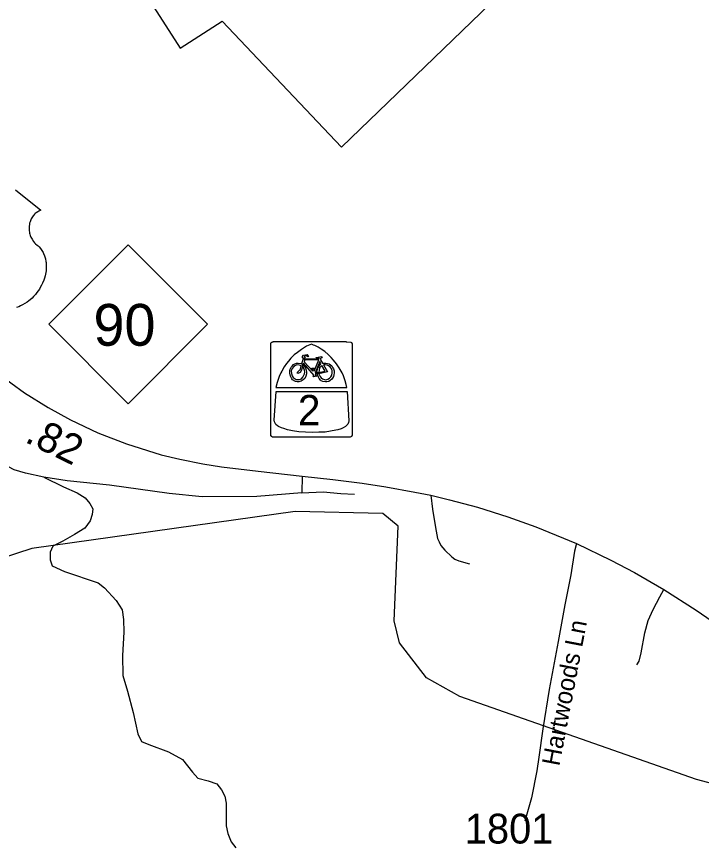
# Model space of a CAD drawing. Extents: x 1159738 to 1321356, y 736314 to 882035.
# Drawn here: x 1260713 to 1263584, y 797182 to 800663 of the extents above; entities that cross this region are included whole.
import ezdxf

# ---------------------------------------------------------------- set-up
doc = ezdxf.new("R2010")
doc.units = 0
for name, color, linetype in [('Exist Boundary Political City Limit New', 7, 'Continuous'), ('Exist Cultural Educational Facility Elementary Label', 7, 'Continuous'), ('Exist Hydrographic Misc Water Feature', 7, 'Continuous'), ('Exist Road Non-System Type 51', 7, 'Continuous'), ('Exist Road Non-System Type 51 Label', 7, 'Continuous'), ('Exist Road Primary NC Shield CELL', 7, 'Continuous'), ('Exist Road Primary NC Shield Number Label', 7, 'Continuous'), ('Exist Road Primary US Attributed', 7, 'Continuous'), ('Exist Road Primary US Mileage Hundredths English Label', 7, 'Continuous'), ('Exist Road Primary US Shield Bike CELL', 7, 'Continuous'), ('Exist Road Primary US Shield CELL', 7, 'Continuous'), ('Exist Road Secondary Type 51 Number Label', 7, 'Continuous'), ('Map Preparation Boundary City Limit Buffer Line', 7, 'Continuous')]:
    doc.layers.add(name, color=color, linetype=linetype)

msp = doc.modelspace()

# ---------------------------------------------------------------- linework, layer by layer
at = {"layer": 'Exist Boundary Political City Limit New'}
msp.add_lwpolyline([(1260857, 801376.7), (1261398.8, 800530.4), (1261575, 800644.2), (1262075.4, 800115), (1262774.7, 800792.2)], dxfattribs=at)
at = {"layer": 'Exist Hydrographic Misc Water Feature'}
msp.add_lwpolyline([(1265378, 795998.8), (1265354.1, 796691.9), (1265315, 796817.5), (1265233.1, 796894.6), (1264910, 796953.6), (1264217, 797289.2), (1263563, 797463.2), (1262571, 797811.4), (1262431, 797889.6), (1262318, 798036.4), (1262295, 798128.7), (1262312.9, 798525.6), (1262247.9, 798579.4), (1261881, 798586.7), (1260777, 798431.6), (1260441, 798323.5), (1259872.9, 798062.5)], dxfattribs=at)
at = {"layer": 'Exist Road Non-System Type 51'}
for points in [[(1261908.9, 798665.9), (1261720.4, 798650.7), (1261490.7, 798649.2), (1261352.3, 798662.9), (1261102.8, 798697.9), (1260924.8, 798716.2), (1260827.5, 798731.4), (1260750.6, 798747.8), (1260703, 798761.8), (1260636, 798796.3), (1260568.6, 798849.5), (1260510.8, 798899.8), (1260459.7, 798959.3), (1260426.8, 799007.5), (1260398.9, 799069.9), (1260371.5, 799135.8), (1260363.5, 799160.5)], [(1260827.5, 798731.4), (1260910.1, 798691.1), (1260966.7, 798665.4), (1261001.1, 798644.8), (1261019.9, 798620.7), (1261032, 798598.4), (1261030.2, 798574.3), (1261021.7, 798548.6), (1260999.4, 798517.7), (1260956.4, 798490.2), (1260906.7, 798462.7), (1260865.5, 798442.1), (1260853.4, 798416.3), (1260853.4, 798383.7), (1260862, 798359.6), (1260913.5, 798335.6), (1261054.3, 798287.5), (1261081.7, 798266.9), (1261129.8, 798213.6), (1261155.6, 798174.1), (1261160.7, 798134.6), (1261162.4, 798081.3), (1261157.3, 797983.4), (1261158.9, 797898.5), (1261177.8, 797833.2), (1261201.8, 797743.9), (1261220.7, 797654.6), (1261236.2, 797621.9), (1261267.1, 797609.9), (1261349.4, 797579), (1261407.8, 797546.4), (1261450.7, 797493.1), (1261473, 797469.1), (1261516, 797457), (1261552, 797445), (1261572.6, 797419.2), (1261586.1, 797392.4), (1261591.3, 797363.2), (1261591.3, 797268.7), (1261598.1, 797236.1), (1261611.9, 797201.7), (1261632.5, 797176)], [(1261910.4, 798736), (1261908.9, 798665.9)], [(1261908.9, 798665.9), (1261998.6, 798669), (1262071.6, 798662.9), (1262129.4, 798659.9)], [(1262449.5, 798655.1), (1262457, 798596.4), (1262469.1, 798519.3), (1262477.9, 798473.4), (1262484, 798459.2), (1262491.4, 798445), (1262507.6, 798424.8), (1262537.3, 798397.1), (1262549.4, 798387.6), (1262566.3, 798380.2), (1262610.9, 798367.3)], [(1263060.2, 798452.4), (1263051.3, 798421), (1263035.7, 798321.6), (1263010.8, 798195.3), (1262983.8, 798042.2), (1262945.3, 797840), (1262918.3, 797674.7), (1262902.8, 797556.8), (1262893.4, 797499.6), (1262871.8, 797385.4), (1262844.1, 797288.5)], [(1263313.5, 797943.2), (1263322.3, 797959.4), (1263330.4, 797994.5), (1263345.9, 798078.3), (1263360.1, 798130.3), (1263381, 798175.6), (1263410, 798229), (1263426.2, 798260.3)]]:
    msp.add_lwpolyline(points, dxfattribs=at)
at = {"layer": 'Exist Road Primary NC Shield CELL'}
msp.add_lwpolyline([(1260847.9, 799372.4), (1261180.9, 799705.4), (1261513.9, 799372.4), (1261180.9, 799039.4)], close=True, dxfattribs=at)
at = {"layer": 'Exist Road Primary US Attributed'}
msp.add_lwpolyline([(1260630.6, 799168.2), (1260746.7, 799084.5), (1260845.1, 799023.1), (1260938.3, 798971.1), (1261053.5, 798917.3), (1261173, 798870.7), (1261319.3, 798825.4), (1261397.4, 798806.6), (1261493.3, 798786.4), (1261571.6, 798774.2), (1261726.2, 798756), (1261910.4, 798736), (1262038.2, 798720.9), (1262161.7, 798706), (1262261, 798691.2), (1262382.3, 798668.9), (1262449.5, 798655.1), (1262527.9, 798636.1), (1262645.3, 798605), (1262772.2, 798565.1), (1262889.4, 798522.7), (1263060.2, 798452.4), (1263204, 798383.3), (1263302.9, 798331.4), (1263426.2, 798260.3), (1263561.2, 798173.7), (1263695.2, 798081.4)], dxfattribs=at)
at = {"layer": 'Exist Road Primary US Shield Bike CELL'}
for points in [[(1261788.3, 799299.5), (1261789.1, 799299.6), (1261877, 799299.6), (1262060.4, 799299.6), (1262093.4, 799299.6), (1262094.6, 799299.5), (1262095.2, 799299.4), (1262096, 799299.2), (1262096.7, 799299), (1262097.4, 799298.8), (1262114.1, 799298.1), (1262114.7, 799297.7), (1262115.4, 799297.3), (1262116.1, 799296.6), (1262117, 799295.6), (1262117.6, 799294.8), (1262117.9, 799294.4), (1262118.1, 799294), (1262118.4, 799293.5), (1262118.6, 799293.1), (1262118.8, 799292.6), (1262119, 799291.9), (1262119.3, 799290.9), (1262119.4, 799290.1), (1262119.5, 799289.7), (1262119.5, 799289.3), (1262119.5, 799255.8), (1262119.5, 798936), (1262119.5, 798909.5), (1262119.4, 798908.3), (1262119.3, 798907.7), (1262119.2, 798907), (1262119, 798906.2), (1262118.7, 798905.5), (1262118, 798904.2), (1262117.6, 798903.6), (1262117.2, 798903), (1262116.6, 798902.2), (1262116.1, 798901.8), (1262115.6, 798901.3), (1262115.2, 798901), (1262114.8, 798900.7), (1262114.3, 798900.4), (1262111.1, 798899.2), (1262094.6, 798898.9), (1262094.2, 798898.8), (1262093.9, 798898.8), (1262093.3, 798898.8), (1262060.3, 798898.8), (1261877, 798898.8), (1261789.1, 798898.8), (1261788.5, 798898.9), (1261788, 798898.9), (1261787.3, 798899), (1261786.6, 798899.2), (1261785.8, 798899.4), (1261785.1, 798899.6), (1261784.4, 798900), (1261783.8, 798900.3), (1261783.2, 798900.7), (1261782.6, 798901.1), (1261782.2, 798901.4), (1261781.8, 798901.7), (1261781.6, 798902), (1261781.2, 798902.4), (1261780.8, 798902.8), (1261780.5, 798903.3), (1261780.1, 798903.7), (1261779.9, 798904.2), (1261779.6, 798904.7), (1261779.3, 798905.2), (1261779.1, 798905.8), (1261779, 798906.1), (1261778.9, 798906.4), (1261778.8, 798906.6), (1261778.8, 798906.8), (1261778.7, 798907.1), (1261778.7, 798907.3), (1261778.6, 798907.6), (1261778.6, 798907.8), (1261778.5, 798908), (1261778.5, 798908.3), (1261778.5, 798908.5), (1261778.4, 798908.7), (1261778.4, 798909.4), (1261778.4, 798935.9), (1261778.4, 799255.8), (1261778.4, 799288.9), (1261778.5, 799290), (1261778.6, 799290.7), (1261778.8, 799291.4), (1261779, 799292.2), (1261779.2, 799292.9), (1261779.9, 799294.2), (1261780.3, 799294.8), (1261780.7, 799295.4), (1261781.3, 799296.2), (1261782.4, 799297.1), (1261783.2, 799297.7), (1261783.6, 799298), (1261784, 799298.2), (1261784.5, 799298.5), (1261784.9, 799298.6), (1261785.3, 799298.9), (1261786.1, 799299.1), (1261787, 799299.4), (1261787.9, 799299.5)], [(1261948.9, 799289.6), (1261928.2, 799280.2), (1261907, 799267.1), (1261889.9, 799254.5), (1261876.8, 799244.1), (1261863.1, 799230.3), (1261852.6, 799218.3), (1261844.5, 799208.2), (1261835.1, 799194.3), (1261824.6, 799176.2), (1261820.1, 799168.2), (1261814, 799153.3), (1261809, 799140.8), (1261805, 799128.2), (1261800, 799106.7), (1262097.7, 799106.7), (1262094.7, 799119.4), (1262090.6, 799135.9), (1262082.7, 799156.7), (1262077.3, 799168.5), (1262065.7, 799189.9), (1262054.1, 799207.1), (1262041.9, 799222.6), (1262031.9, 799233.7), (1262019.5, 799245.5), (1262004.5, 799258), (1261990, 799268), (1261976.6, 799276.2), (1261962.7, 799283.1), (1261958, 799285.4)], [(1261968.2, 799233.8), (1261992.3, 799236.7), (1261994.1, 799234.9), (1261992.7, 799231.1), (1261986.7, 799229.3), (1261985.2, 799226), (1261995.3, 799208.9), (1262009.8, 799209.6), (1262022.6, 799206.7), (1262033.9, 799198.2), (1262039.2, 799189.6), (1262041.8, 799185), (1262043.6, 799177.2), (1262044, 799169), (1262043, 799160.5), (1262041.1, 799154), (1262037.5, 799147.1), (1262034, 799141.9), (1262027.3, 799136.5), (1262021.2, 799132.9), (1262012.8, 799130.9), (1262007.5, 799130.6), (1261996.7, 799132.3), (1261989.8, 799135.8), (1261986.5, 799138.6), (1261981.3, 799145.1), (1261977.9, 799151.2), (1261973.2, 799163.4), (1261972.2, 799169.3), (1261979.6, 799164), (1261985.4, 799154.1), (1261989.6, 799147.4), (1261994.9, 799143.6), (1262003, 799140.3), (1262009.1, 799140.1), (1262017.3, 799141.9), (1262024.8, 799146.2), (1262030.3, 799151.5), (1262034.5, 799158.7), (1262036, 799168.7), (1262035.7, 799176.9), (1262033.9, 799183.6), (1262030.4, 799189.7), (1262026.8, 799194), (1262020.8, 799198.5), (1262015.1, 799200.3), (1262005.8, 799202.1), (1261999.3, 799202.8), (1262016.8, 799173.2), (1261979.6, 799164), (1261972.2, 799169.3), (1262006.4, 799175.4), (1261992.2, 799199.9), (1261982.3, 799189.3), (1261979.5, 799170.8), (1261972.2, 799169.3), (1261972.6, 799177.1), (1261975.7, 799188.9), (1261981.2, 799197.1), (1261988.9, 799206), (1261984, 799216.5), (1261965.2, 799168.6), (1261972.3, 799169.4), (1261973.2, 799163.4), (1261964.8, 799162.4), (1261966.6, 799157.2), (1261971.7, 799154.5), (1261959.1, 799151.7), (1261956, 799155.6), (1261960.5, 799158), (1261915.8, 799209.1), (1261914.2, 799204.2), (1261920.4, 799195.9), (1261924.5, 799187.9), (1261927.2, 799179.3), (1261928.7, 799171.9), (1261927.9, 799164.4), (1261925.8, 799154.5), (1261920.9, 799145.6), (1261914, 799138.8), (1261906.3, 799134), (1261896.7, 799131.7), (1261889.7, 799131.1), (1261882.5, 799132), (1261870.2, 799139.6), (1261866.2, 799144.1), (1261860.5, 799154.5), (1261858.1, 799167.4), (1261857.9, 799176.6), (1261860.3, 799184.8), (1261863.9, 799192.1), (1261868, 799197.4), (1261874.1, 799203.4), (1261879.4, 799206.7), (1261886.3, 799208.8), (1261893.3, 799209.5), (1261908.6, 799207.8), (1261912.1, 799199.5), (1261907.4, 799180.6), (1261901.3, 799170.6), (1261892.5, 799166.5), (1261889, 799170), (1261903.3, 799184.5), (1261906.4, 799198.2), (1261903.1, 799199.7), (1261897.2, 799201.6), (1261887.6, 799201.9), (1261882.2, 799200.2), (1261874.7, 799195.9), (1261867.6, 799186.6), (1261864.5, 799176.9), (1261865.8, 799166.2), (1261868.5, 799156.3), (1261872, 799149.9), (1261877.1, 799145.9), (1261884.4, 799141.4), (1261890.8, 799140.3), (1261898.9, 799140.8), (1261906.6, 799144.2), (1261913.4, 799150.9), (1261917.7, 799159.1), (1261920.1, 799164.8), (1261920.8, 799172.2), (1261919.7, 799180.1), (1261916, 799189.2), (1261908.6, 799207.8), (1261916.2, 799229.5), (1261921.7, 799223.8), (1261918.7, 799215.3), (1261954.3, 799175.4), (1261955.2, 799178.6), (1261954.3, 799182.3), (1261950.4, 799184.8), (1261951.2, 799188.3), (1261961.5, 799188.3), (1261959.5, 799181), (1261960.5, 799175.8), (1261979.5, 799223.5), (1261921.7, 799223.8), (1261916.2, 799229.5), (1261909.6, 799236.6), (1261915.3, 799243.3), (1261930.6, 799245.3), (1261936.7, 799240.5), (1261933.5, 799236.2), (1261928.8, 799240.8), (1261921.1, 799239.1), (1261917.8, 799235.8), (1261919.2, 799234.5), (1261922.5, 799234.5), (1261919.9, 799228.5), (1261980.1, 799227.5), (1261981.8, 799231.8), (1261968.5, 799232.4)], [(1261800.4, 799090.8), (1262099.2, 799090.8), (1262105, 798967.3), (1262104.1, 798961.1), (1262101.4, 798953.8), (1262096.8, 798948.6), (1262091.6, 798943.4), (1262082.5, 798937.6), (1262073.8, 798934.5), (1262060.2, 798929.9), (1262051.5, 798928), (1262029.5, 798923.9), (1262006.1, 798920.3), (1261980.6, 798919.3), (1261953.8, 798918.3), (1261923.9, 798919.3), (1261896.7, 798921.2), (1261869.7, 798925.5), (1261848.1, 798930.1), (1261832.7, 798935.1), (1261823.4, 798938.6), (1261811.5, 798943.4), (1261806.3, 798946.5), (1261800.1, 798952.3), (1261796.6, 798957.5), (1261794.3, 798963.8), (1261793.2, 798970)]]:
    msp.add_lwpolyline(points, close=True, dxfattribs=at)
at = {"layer": 'Exist Road Primary US Shield CELL'}
msp.add_lwpolyline([(1260708.6, 799935.9), (1260814.8, 799851.3), (1260812.3, 799850.3), (1260806.6, 799847.5), (1260802, 799844.8), (1260794.7, 799839.6), (1260791.5, 799836.8), (1260788.4, 799833.8), (1260785.5, 799830.7), (1260783, 799827.7), (1260779.9, 799823.5), (1260777.1, 799819.2), (1260774.4, 799814.5), (1260772.5, 799810.4), (1260769.2, 799801.9), (1260767.6, 799796.5), (1260766.6, 799791.9), (1260765.4, 799782.4), (1260765, 799777.9), (1260765, 799773.4), (1260765.3, 799768.7), (1260765.7, 799764.2), (1260766.6, 799759.5), (1260767.3, 799755.3), (1260768.6, 799750.3), (1260770.5, 799744.4), (1260772.8, 799738.6), (1260777.7, 799729.4), (1260783.9, 799720), (1260788.4, 799714.7), (1260792.8, 799710.2), (1260799.3, 799704.7), (1260802.9, 799701.5), (1260807, 799697.4), (1260813.6, 799689.7), (1260816.3, 799686.1), (1260819.1, 799682), (1260821.6, 799677.8), (1260824.1, 799673.3), (1260826.1, 799669.3), (1260829.8, 799660.2), (1260832.6, 799651.3), (1260833.8, 799646.7), (1260835.8, 799636.3), (1260836.5, 799631.1), (1260837.4, 799621), (1260837.4, 799608.6), (1260836.4, 799597), (1260834.2, 799583.3), (1260832.4, 799575.2), (1260829.6, 799565.7), (1260826.9, 799557.5), (1260822.1, 799545.3), (1260817.8, 799536.5), (1260812.2, 799526.3), (1260808.4, 799520), (1260803.9, 799513.4), (1260798.3, 799505.7), (1260791.8, 799497.6), (1260783.9, 799488.9), (1260777.6, 799482.6), (1260769.3, 799475.2), (1260764.3, 799471.1), (1260757.1, 799465.6), (1260747.3, 799459.1), (1260737.7, 799453.5), (1260729.5, 799449.3), (1260722.2, 799446.2), (1260712.8, 799442.6)], dxfattribs=at)
at = {"layer": 'Map Preparation Boundary City Limit Buffer Line'}
msp.add_lwpolyline([(1260857, 801376.7), (1261398.8, 800530.4), (1261575, 800644.2), (1262075.4, 800115), (1262774.7, 800792.2)], dxfattribs=at)

# ---------------------------------------------------------------- texts
at = {"layer": 'Exist Cultural Educational Facility Elementary Label'}
msp.add_text('2', height=127.5, dxfattribs=at).set_placement((1261892, 798948.4))
at = {"layer": 'Exist Road Non-System Type 51 Label'}
msp.add_text('Hartwoods Ln', height=75, rotation=79.1495, dxfattribs=at).set_placement((1262987.9, 797516.3))
at = {"layer": 'Exist Road Primary NC Shield Number Label'}
msp.add_text('90', height=175, dxfattribs=at).set_placement((1261035, 799282.6))
at = {"layer": 'Exist Road Primary US Mileage Hundredths English Label'}
msp.add_text('.82', height=125, rotation=333.7961, dxfattribs=at).set_placement((1260742.7, 798880.9))
at = {"layer": 'Exist Road Secondary Type 51 Number Label'}
msp.add_text('1801', height=125, dxfattribs=at).set_placement((1262591.4, 797194.2))

doc.saveas('drawing.dxf')
